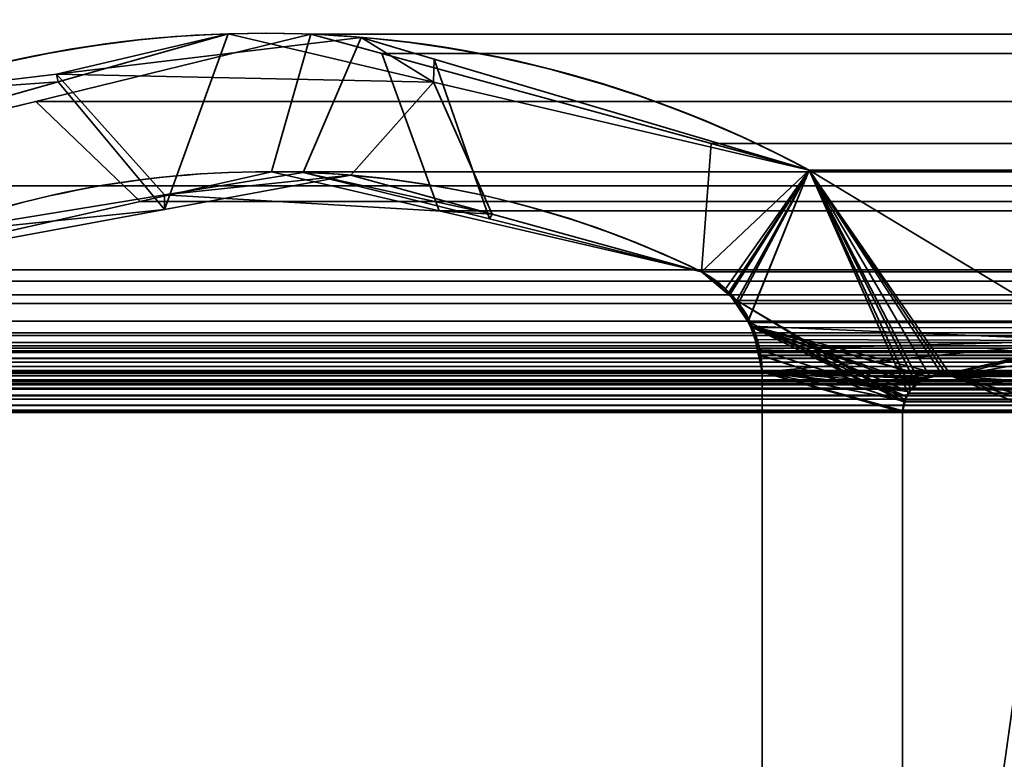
# Model space of a CAD drawing. Header units: millimetres. Extents: x -603 to 3703, y -121 to 193.
# Tile 777 of 1056: x 2490.7 to 2497.73, y 9.07 to 14.34. Entities that reach past the tile are written whole.
import ezdxf

# ---------------------------------------------------------------- set-up
doc = ezdxf.new("R2010")
doc.units = ezdxf.units.MM
doc.layers.add('151', color=7, linetype='Continuous', true_color=0xffffff)

# ---------------------------------------------------------------- blocks, each defined once
blk = doc.blocks.new('UG_SURFACE_127')
at = {"layer": '151', "color": 7, "linetype": 'Continuous', "lineweight": 35}
for points in [[(2490.967, 13.9521, -8.75), (2492.192, 14.2393, 2017.0579), (2493.6569, 13.8955, 2015.5931)], [(2490.967, 13.9521, -8.75), (2490.978, 13.897, 2018.2719), (2492.192, 14.2393, 2017.0579)], [(2493.6569, 13.8955, 2015.5931), (2493.1412, 14.2135, -8.75), (2490.967, 13.9521, -8.75)], [(2490.967, 13.9521, -8.75), (2493.1412, 14.2135, -8.75), (2492.7266, 13.2515, -8.75), (2491.7376, 13.0907, -8.75)], [(2491.7383, 12.9862, 2017.5116), (2492.192, 14.2393, 2017.0579), (2490.978, 13.897, 2018.2719)], [(2491.7383, 12.9862, 2017.5116), (2493.0675, 13.231, 2016.1824), (2493.6569, 13.8955, 2015.5931), (2492.192, 14.2393, 2017.0579)], [(2494.0546, 12.9202, -8.75), (2492.7266, 13.2515, -8.75), (2493.1412, 14.2135, -8.75), (2493.6602, 14.0597, -8.75)], [(2493.6569, 13.8955, 2015.5931), (2493.6602, 14.0597, -8.75), (2493.1412, 14.2135, -8.75)], [(2493.6602, 14.0597, -8.75), (2493.6569, 13.8955, 2015.5931), (2496.3369, 13.2666, 2012.913)], [(2496.3369, 13.2666, 2012.913), (2496.3369, 13.2666, -8.75), (2493.6602, 14.0597, -8.75)], [(2493.6602, 14.0597, -8.75), (2496.3369, 13.2666, -8.75), (2495.5678, 12.5427, -8.75), (2494.0546, 12.9202, -8.75)], [(2490.978, 13.897, 2018.2719), (2490.967, 13.9521, -8.75), (2489.8145, 13.8136, -8.75)], [(2491.7376, 13.0907, -8.75), (2489.9905, 12.8066, -8.75), (2489.8145, 13.8136, -8.75), (2490.967, 13.9521, -8.75)], [(2488.348, 13.1555, -8.75), (2488.348, 13.1555, 2020.9019), (2490.978, 13.897, 2018.2719)], [(2490.978, 13.897, 2018.2719), (2489.8145, 13.8136, -8.75), (2488.348, 13.1555, -8.75)], [(2490.978, 13.897, 2018.2719), (2488.348, 13.1555, 2020.9019), (2489.4049, 12.5565, 2019.845), (2491.7383, 12.9862, 2017.5116)], [(2493.6569, 13.8955, 2015.5931), (2493.0675, 13.231, 2016.1824), (2494.0758, 12.9535, 2015.1744)], [(2494.0758, 12.9535, 2015.1744), (2495.5678, 12.5427, 2013.6821), (2496.3369, 13.2666, 2012.913), (2493.6569, 13.8955, 2015.5931)], [(2491.7376, 13.0907, -8.75), (2492.7266, 13.2515, -8.75), (2494.0758, 12.9535, 2015.1744)], [(2494.0758, 12.9535, 2015.1744), (2493.0675, 13.231, 2016.1824), (2491.7376, 13.0907, -8.75)], [(2493.0675, 13.231, 2016.1824), (2491.7383, 12.9862, 2017.5116), (2491.7376, 13.0907, -8.75)], [(2492.7266, 13.2515, -8.75), (2494.0546, 12.9202, -8.75), (2494.0758, 12.9535, 2015.1744)], [(2495.7392, 12.4215, -8.75), (2495.5678, 12.5427, -8.75), (2496.3369, 13.2666, -8.75)], [(2496.3369, 13.2666, 2012.913), (2495.5678, 12.5427, 2013.6821), (2495.7597, 12.3814, 2013.4904)], [(2495.7604, 12.3921, -8.75), (2495.7392, 12.4215, -8.75), (2496.3369, 13.2666, -8.75)], [(2495.7597, 12.3814, 2013.4904), (2495.8308, 12.3216, 2013.4192), (2496.3369, 13.2666, 2012.913)], [(2496.3369, 13.2666, -8.75), (2495.9023, 12.1942, -8.75), (2495.7604, 12.3921, -8.75)], [(2496.3369, 13.2666, 2012.913), (2495.8308, 12.3216, 2013.4192), (2495.8992, 12.1889, 2013.3507)], [(2495.8992, 12.1889, 2013.3507), (2495.9652, 12.0607, 2013.2847), (2498.3501, 12.0514, 2010.9), (2496.3369, 13.2666, 2012.913)], [(2496.3369, 13.2666, -8.75), (2498.3501, 12.0514, -8.75), (2495.93, 12.1557, -8.75), (2495.9023, 12.1942, -8.75)], [(2496.3369, 13.2666, 2012.913), (2498.3501, 12.0514, 2010.9), (2498.3501, 12.0514, -8.75), (2496.3369, 13.2666, -8.75)], [(2489.9905, 12.8066, -8.75), (2491.7376, 13.0907, -8.75), (2491.7383, 12.9862, 2017.5116)], [(2491.7383, 12.9862, 2017.5116), (2489.4049, 12.5565, 2019.845), (2489.9905, 12.8066, -8.75)], [(2495.5678, 12.5427, 2013.6821), (2494.0758, 12.9535, 2015.1744), (2494.0546, 12.9202, -8.75)], [(2494.0546, 12.9202, -8.75), (2495.5678, 12.5427, -8.75), (2495.5678, 12.5427, 2013.6821)], [(2495.5678, 12.5427, -8.75), (2495.7392, 12.4215, -8.75), (2495.7597, 12.3814, 2013.4904)], [(2495.7597, 12.3814, 2013.4904), (2495.5678, 12.5427, 2013.6821), (2495.5678, 12.5427, -8.75)], [(2495.7392, 12.4215, -8.75), (2495.7604, 12.3921, -8.75), (2495.7597, 12.3814, 2013.4904)], [(2495.8308, 12.3216, 2013.4192), (2495.7597, 12.3814, 2013.4904), (2495.7604, 12.3921, -8.75)], [(2495.7604, 12.3921, -8.75), (2495.9023, 12.1942, -8.75), (2495.8992, 12.1889, 2013.3507)], [(2495.8992, 12.1889, 2013.3507), (2495.8308, 12.3216, 2013.4192), (2495.7604, 12.3921, -8.75)], [(2495.9652, 12.0607, 2013.2847), (2495.8992, 12.1889, 2013.3507), (2495.9023, 12.1942, -8.75)], [(2495.9023, 12.1942, -8.75), (2495.93, 12.1557, -8.75), (2495.9755, 11.9915, 2013.2744)], [(2495.9755, 11.9915, 2013.2744), (2495.9652, 12.0607, 2013.2847), (2495.9023, 12.1942, -8.75)], [(2495.9655, 11.9898, -8.75), (2495.93, 12.1557, -8.75), (2497.0284, 11.6524, -8.75)], [(2495.93, 12.1557, -8.75), (2497.088, 11.7338, -8.75), (2497.0527, 11.6857, -8.75)], [(2495.93, 12.1557, -8.75), (2497.1831, 11.7922, -8.75), (2497.1097, 11.7471, -8.75)], [(2495.93, 12.1557, -8.75), (2497.2839, 11.8082, -8.75), (2497.1879, 11.793, -8.75)], [(2497.1097, 11.7471, -8.75), (2497.088, 11.7338, -8.75), (2495.93, 12.1557, -8.75)], [(2497.318, 11.8051, -8.75), (2497.2839, 11.8082, -8.75), (2495.93, 12.1557, -8.75), (2498.3501, 12.0514, -8.75)], [(2497.1879, 11.793, -8.75), (2497.1831, 11.7922, -8.75), (2495.93, 12.1557, -8.75)], [(2497.0527, 11.6857, -8.75), (2497.0284, 11.6524, -8.75), (2495.93, 12.1557, -8.75)], [(2495.93, 12.1557, -8.75), (2495.9655, 11.9898, -8.75), (2495.9755, 11.9915, 2013.2744)], [(2498.3501, 12.0514, 2010.9), (2495.9652, 12.0607, 2013.2847), (2495.9755, 11.9915, 2013.2744)], [(2495.9755, 11.9915, 2013.2744), (2496.0001, 11.8277, 2013.2501), (2498.3501, 12.0514, 2010.9)], [(2497.1883, 11.7875, 2012.0616), (2497.2839, 11.8082, 2011.9662), (2498.3501, 12.0514, 2010.9), (2496.0001, 11.8277, 2013.2501)], [(2498.3501, 12.0514, 2010.9), (2497.2839, 11.8082, 2011.9662), (2497.318, 11.8051, 2011.9321)], [(2498.3501, 12.0514, -8.75), (2497.3514, 11.798, -8.75), (2497.318, 11.8051, -8.75)], [(2497.318, 11.8051, 2011.9321), (2497.3514, 11.798, 2011.8985), (2498.3501, 12.0514, 2010.9)], [(2497.3514, 11.798, -8.75), (2498.3501, 12.0514, -8.75), (2498.4059, 11.9797, -8.75)], [(2498.4076, 11.9798, 2010.8426), (2498.3501, 12.0514, 2010.9), (2497.3514, 11.798, 2011.8985)], [(2496.0001, 11.8277, 2013.2501), (2495.9755, 11.9915, 2013.2744), (2495.9655, 11.9898, -8.75)], [(2497.0284, 11.6524, -8.75), (2497.0207, 11.6205, -8.75), (2496.0001, 11.8277, -8.75), (2495.9655, 11.9898, -8.75)], [(2495.9655, 11.9898, -8.75), (2496.0001, 11.8277, -8.75), (2496.0001, 11.8277, 2013.2501)], [(2497.3514, 11.798, 2011.8985), (2498.4438, 11.8957, 2010.8061), (2498.4174, 11.9675, 2010.8325), (2498.4076, 11.9798, 2010.8426)], [(2498.4059, 11.9797, -8.75), (2498.4217, 11.9593, -8.75), (2498.4393, 11.8953, -8.75), (2497.3514, 11.798, -8.75)], [(2498.4541, 11.81, 2010.7961), (2498.4498, 11.8796, 2010.8001), (2498.4438, 11.8957, 2010.8061), (2497.3514, 11.798, 2011.8985)], [(2498.4393, 11.8953, -8.75), (2498.4558, 11.835, -8.75), (2498.4527, 11.8107, -8.75), (2497.3514, 11.798, -8.75)], [(2496.0001, 5.7035, -8.75), (2496.0001, 11.8277, -8.75), (2497.0021, 11.5427, -8.75), (2497.0021, 7.7467, -8.75)], [(2497.0207, 11.6205, -8.75), (2497.0021, 11.5427, -8.75), (2496.0001, 11.8277, -8.75)], [(2496.0001, 11.8277, 2013.2501), (2497.0021, 11.5427, 2012.2478), (2497.0162, 11.6216, 2012.234)], [(2497.0021, 7.7467, 2012.2478), (2497.0021, 11.5427, 2012.2478), (2496.0001, 11.8277, 2013.2501), (2496.0001, 5.7035, 2013.2501)], [(2497.0162, 11.6216, 2012.234), (2497.0162, 11.6222, 2012.2337), (2496.0001, 11.8277, 2013.2501)], [(2496.0001, 11.8277, 2013.2501), (2497.1547, 11.7801, 2012.0952), (2497.1883, 11.7875, 2012.0616)], [(2496.0001, 11.8277, 2013.2501), (2497.0615, 11.705, 2012.1887), (2497.1101, 11.7442, 2012.1398)], [(2497.1101, 11.7442, 2012.1398), (2497.1547, 11.7801, 2012.0952), (2496.0001, 11.8277, 2013.2501)], [(2496.0001, 11.8277, 2013.2501), (2497.0162, 11.6222, 2012.2337), (2497.0512, 11.6862, 2012.1989)], [(2497.0512, 11.6862, 2012.1989), (2497.0615, 11.705, 2012.1887), (2496.0001, 11.8277, 2013.2501)], [(2496.0001, 11.8277, -8.75), (2496.0001, 5.7035, -8.75), (2496.0001, 5.7035, 2013.2501), (2496.0001, 11.8277, 2013.2501)], [(2497.1879, 11.793, -8.75), (2497.2839, 11.8082, -8.75), (2497.2839, 11.8082, 2011.9662)], [(2497.2839, 11.8082, 2011.9662), (2497.1883, 11.7875, 2012.0616), (2497.1879, 11.793, -8.75)], [(2497.2839, 11.8082, -8.75), (2497.318, 11.8051, -8.75), (2497.3514, 11.798, 2011.8985)], [(2497.3514, 11.798, 2011.8985), (2497.318, 11.8051, 2011.9321), (2497.2839, 11.8082, -8.75)], [(2497.318, 11.8051, 2011.9321), (2497.2839, 11.8082, 2011.9662), (2497.2839, 11.8082, -8.75)], [(2497.318, 11.8051, -8.75), (2497.3514, 11.798, -8.75), (2497.3514, 11.798, 2011.8985)], [(2497.3514, 11.798, -8.75), (2498.4527, 11.8107, -8.75), (2498.4419, 11.723, -8.75)], [(2497.3514, 11.798, 2011.8985), (2498.44, 11.724, 2010.8101), (2498.4553, 11.7899, 2010.7949), (2498.4541, 11.81, 2010.7961)], [(2497.0527, 11.6857, -8.75), (2497.088, 11.7338, -8.75), (2497.1101, 11.7442, 2012.1398)], [(2497.1101, 11.7442, 2012.1398), (2497.0615, 11.705, 2012.1887), (2497.0527, 11.6857, -8.75)], [(2497.088, 11.7338, -8.75), (2497.1097, 11.7471, -8.75), (2497.1101, 11.7442, 2012.1398)], [(2497.1097, 11.7471, -8.75), (2497.1831, 11.7922, -8.75), (2497.1883, 11.7875, 2012.0616)], [(2497.1883, 11.7875, 2012.0616), (2497.1547, 11.7801, 2012.0952), (2497.1097, 11.7471, -8.75)], [(2497.1547, 11.7801, 2012.0952), (2497.1101, 11.7442, 2012.1398), (2497.1097, 11.7471, -8.75)], [(2497.1831, 11.7922, -8.75), (2497.1879, 11.793, -8.75), (2497.1883, 11.7875, 2012.0616)], [(2498.04, 11.5173, 2011.21), (2497.3514, 11.798, 2011.8985), (2497.3514, 11.798, -8.75), (2498.04, 11.5173, -8.75)], [(2498.4419, 11.723, -8.75), (2498.4417, 11.7207, -8.75), (2498.3985, 11.6444, -8.75), (2497.3514, 11.798, -8.75)], [(2498.3985, 11.6444, -8.75), (2498.3773, 11.6068, -8.75), (2498.2996, 11.5449, -8.75), (2497.3514, 11.798, -8.75)], [(2498.0974, 11.5103, -8.75), (2498.04, 11.5173, -8.75), (2497.3514, 11.798, -8.75), (2498.2996, 11.5449, -8.75)], [(2497.3514, 11.798, 2011.8985), (2498.2018, 11.5184, 2011.0481), (2498.2703, 11.528, 2010.9797), (2498.2986, 11.5489, 2010.9513)], [(2498.2018, 11.5184, 2011.0481), (2497.3514, 11.798, 2011.8985), (2498.04, 11.5173, 2011.21), (2498.0965, 11.5037, 2011.1535)], [(2498.2986, 11.5489, 2010.9513), (2498.3773, 11.6068, 2010.8726), (2498.4007, 11.6452, 2010.8492), (2497.3514, 11.798, 2011.8985)], [(2498.4007, 11.6452, 2010.8492), (2498.4345, 11.7002, 2010.8156), (2498.44, 11.724, 2010.8101), (2497.3514, 11.798, 2011.8985)], [(2497.0512, 11.6862, 2012.1989), (2497.0162, 11.6222, 2012.2337), (2497.0284, 11.6524, -8.75)], [(2497.0284, 11.6524, -8.75), (2497.0527, 11.6857, -8.75), (2497.0512, 11.6862, 2012.1989)], [(2497.0615, 11.705, 2012.1887), (2497.0512, 11.6862, 2012.1989), (2497.0527, 11.6857, -8.75)], [(2497.0021, 11.5427, -8.75), (2497.0207, 11.6205, -8.75), (2497.0162, 11.6216, 2012.234)], [(2497.0162, 11.6216, 2012.234), (2497.0021, 11.5427, 2012.2478), (2497.0021, 11.5427, -8.75)], [(2497.0207, 11.6205, -8.75), (2497.0284, 11.6524, -8.75), (2497.0162, 11.6222, 2012.2337)], [(2497.0162, 11.6222, 2012.2337), (2497.0162, 11.6216, 2012.234), (2497.0207, 11.6205, -8.75)], [(2497.0021, 11.5427, 2012.2478), (2497.0021, 7.7467, 2012.2478), (2497.0021, 7.7467, -8.75), (2497.0021, 11.5427, -8.75)]]:
    blk.add_3dface(points, dxfattribs=at)
blk = doc.blocks.new('UG_SURFACE_128')
at = {"layer": '151', "color": 7, "linetype": 'Continuous', "lineweight": 35}
for points in [[(2490.819, 13.7578, 2018.4309), (2492.7814, 14.2362, 2016.4688), (2492.4994, 13.2561, 2016.7506), (2491.5631, 13.0444, 2017.6868)], [(2492.7814, 14.2362, 2016.4688), (2490.819, 13.7578, 2018.4309), (3509.181, 13.7578, 2018.4309)], [(2493.6965, 12.9778, 2015.5535), (2492.4994, 13.2561, 2016.7506), (2492.7814, 14.2362, 2016.4688), (2493.2883, 14.0979, 2015.9616)], [(2492.7814, 14.2362, 2016.4688), (3509.181, 13.7578, 2018.4309), (3507.2186, 14.2362, 2016.4688)], [(3507.2186, 14.2362, 2016.4688), (3506.7117, 14.0979, 2015.9616), (2493.2883, 14.0979, 2015.9616), (2492.7814, 14.2362, 2016.4688)], [(2493.2883, 14.0979, 2015.9616), (2495.6381, 13.4572, 2013.6118), (2495.5678, 12.5427, 2013.6821), (2493.6965, 12.9778, 2015.5535)], [(2493.2883, 14.0979, 2015.9616), (3506.7117, 14.0979, 2015.9616), (3504.3619, 13.4572, 2013.6118), (2495.6381, 13.4572, 2013.6118)], [(2491.5631, 13.0444, 2017.6868), (2489.4049, 12.5565, 2019.845), (2488.348, 13.1555, 2020.9019), (2490.819, 13.7578, 2018.4309)], [(2488.348, 13.1555, 2020.9019), (3511.652, 13.1555, 2020.9019), (3509.181, 13.7578, 2018.4309), (2490.819, 13.7578, 2018.4309)], [(2495.7695, 12.3772, 2013.4804), (2495.5678, 12.5427, 2013.6821), (2495.6381, 13.4572, 2013.6118), (2496.3369, 13.2666, 2012.913)], [(2495.6381, 13.4572, 2013.6118), (3504.3619, 13.4572, 2013.6118), (3503.6631, 13.2666, 2012.913), (2496.3369, 13.2666, 2012.913)], [(3508.4372, 13.0477, 2017.6871), (2491.5631, 13.0444, 2017.6868), (2492.4994, 13.2561, 2016.7506)], [(2492.4994, 13.2561, 2016.7506), (2493.6965, 12.9778, 2015.5535), (3506.2878, 13.1186, 2015.5377)], [(3506.2878, 13.1186, 2015.5377), (3507.5216, 13.2561, 2016.7716), (2492.4994, 13.2561, 2016.7506)], [(3507.5216, 13.2561, 2016.7716), (3508.4372, 13.0477, 2017.6871), (2492.4994, 13.2561, 2016.7506)], [(2496.3369, 13.2666, 2012.913), (2495.8189, 12.3367, 2013.4311), (2495.7695, 12.3772, 2013.4804)], [(2495.8189, 12.3367, 2013.4311), (2496.3369, 13.2666, 2012.913), (2497.0415, 11.6764, 2012.2087), (2497.0202, 11.6289, 2012.2299)], [(2498.04, 11.5173, 2011.21), (2497.3514, 11.798, 2011.8985), (2496.3369, 13.2666, 2012.913), (2498.3501, 12.0514, 2010.9)], [(2496.3369, 13.2666, 2012.913), (2497.3514, 11.798, 2011.8985), (2497.3183, 11.805, 2011.9317)], [(2496.3369, 13.2666, 2012.913), (2497.0992, 11.7439, 2012.1508), (2497.0629, 11.7014, 2012.1872)], [(2496.3369, 13.2666, 2012.913), (2497.1967, 11.7966, 2012.0535), (2497.124, 11.7572, 2012.126)], [(2497.3183, 11.805, 2011.9317), (2497.2839, 11.8082, 2011.9662), (2496.3369, 13.2666, 2012.913)], [(2497.0629, 11.7014, 2012.1872), (2497.0415, 11.6764, 2012.2087), (2496.3369, 13.2666, 2012.913)], [(2497.2839, 11.8082, 2011.9662), (2497.1974, 11.7967, 2012.0528), (2497.1967, 11.7966, 2012.0535), (2496.3369, 13.2666, 2012.913)], [(2497.124, 11.7572, 2012.126), (2497.0992, 11.7439, 2012.1508), (2496.3369, 13.2666, 2012.913)], [(3503.6631, 13.2666, 2012.913), (3501.6499, 12.0514, 2010.9), (2498.3501, 12.0514, 2010.9), (2496.3369, 13.2666, 2012.913)], [(3513.4444, 12.0875, 2022.6946), (3511.652, 13.1555, 2020.9019), (2488.348, 13.1555, 2020.9019), (2486.5556, 12.0875, 2022.6946)], [(3505.9769, 13.084, 2015.2268), (3506.2878, 13.1186, 2015.5377), (2493.6965, 12.9778, 2015.5535)], [(3505.9769, 13.084, 2015.2268), (2493.6965, 12.9778, 2015.5535), (2495.5678, 12.5427, 2013.6821)], [(2495.5678, 12.5427, 2013.6821), (3504.4322, 12.5427, 2013.6821), (3505.9769, 13.084, 2015.2268)], [(3510.5951, 12.5565, 2019.845), (2489.4049, 12.5565, 2019.845), (2491.5631, 13.0444, 2017.6868)], [(2491.5631, 13.0444, 2017.6868), (3508.4372, 13.0477, 2017.6871), (3510.5951, 12.5565, 2019.845)], [(2489.29, 12.4747, 2019.9602), (2489.4049, 12.5565, 2019.845), (3510.5951, 12.5565, 2019.845)], [(3510.5951, 12.5565, 2019.845), (3510.7129, 12.4839, 2019.963), (2489.29, 12.4747, 2019.9602)], [(2495.7695, 12.3772, 2013.4804), (3504.2305, 12.3772, 2013.4804), (3504.4322, 12.5427, 2013.6821), (2495.5678, 12.5427, 2013.6821)], [(3510.7703, 12.4486, 2020.0202), (2489.11, 12.3158, 2020.1399), (2489.1529, 12.3772, 2020.097)], [(3510.7703, 12.4486, 2020.0202), (3510.8898, 12.3133, 2020.1397), (2489.11, 12.3158, 2020.1399)], [(2489.1529, 12.3772, 2020.097), (2489.29, 12.4747, 2019.9602), (3510.7129, 12.4839, 2019.963)], [(3510.7129, 12.4839, 2019.963), (3510.7703, 12.4486, 2020.0202), (2489.1529, 12.3772, 2020.097)], [(3504.1811, 12.3367, 2013.4311), (2495.7695, 12.3772, 2013.4804), (2495.8189, 12.3367, 2013.4311)], [(3504.1811, 12.3367, 2013.4311), (3504.2305, 12.3772, 2013.4804), (2495.7695, 12.3772, 2013.4804)], [(2489.022, 12.19, 2020.2281), (2489.11, 12.3158, 2020.1399), (3510.8898, 12.3133, 2020.1397)], [(3510.8898, 12.3133, 2020.1397), (3510.942, 12.2541, 2020.1919), (2489.022, 12.19, 2020.2281)], [(2495.8189, 12.3367, 2013.4311), (3504.0872, 12.1808, 2013.3371), (3504.1811, 12.3367, 2013.4311)], [(2495.8189, 12.3367, 2013.4311), (2495.9128, 12.1808, 2013.3371), (3504.0872, 12.1808, 2013.3371)], [(2497.0202, 11.6289, 2012.2299), (2497.0138, 11.6145, 2012.2364), (2495.8189, 12.3367, 2013.4311)], [(2495.9128, 12.1808, 2013.3371), (2495.8189, 12.3367, 2013.4311), (2497.0138, 11.6145, 2012.2364)], [(3510.942, 12.2541, 2020.1919), (2488.9927, 12.1064, 2020.2572), (2489.022, 12.19, 2020.2281)], [(3510.942, 12.2541, 2020.1919), (3511.0099, 12.1076, 2020.2599), (2488.9927, 12.1064, 2020.2572)], [(3504.0092, 11.9475, 2013.2592), (2495.9128, 12.1808, 2013.3371), (2495.935, 12.1441, 2013.315)], [(3504.0092, 11.9475, 2013.2592), (3504.065, 12.1441, 2013.315), (2495.9128, 12.1808, 2013.3371)], [(3504.065, 12.1441, 2013.315), (3504.0872, 12.1808, 2013.3371), (2495.9128, 12.1808, 2013.3371)], [(2497.0138, 11.6145, 2012.2364), (2495.935, 12.1441, 2013.315), (2495.9128, 12.1808, 2013.3371)], [(2486.5556, 12.0875, 2022.6946), (2486.501, 12.0382, 2022.7489), (3513.4981, 12.0363, 2022.7482)], [(3513.4981, 12.0363, 2022.7482), (3513.4444, 12.0875, 2022.6946), (2486.5556, 12.0875, 2022.6946)], [(2488.9548, 11.9977, 2020.2954), (2488.9927, 12.1064, 2020.2572), (3511.0099, 12.1076, 2020.2599)], [(3511.0099, 12.1076, 2020.2599), (3511.025, 12.0751, 2020.2749), (2488.9548, 11.9977, 2020.2954)], [(3504.009, 11.9448, 2013.2589), (2495.935, 12.1441, 2013.315), (2495.9908, 11.9475, 2013.2592)], [(2495.935, 12.1441, 2013.315), (3504.009, 11.9448, 2013.2589), (3504.0092, 11.9475, 2013.2592)], [(2495.9908, 11.9475, 2013.2592), (2495.935, 12.1441, 2013.315), (2497.0138, 11.6145, 2012.2364)], [(3513.552, 11.9651, 2022.8021), (2486.4759, 12.0155, 2022.774), (2486.4516, 11.9779, 2022.7985)], [(2486.501, 12.0382, 2022.7489), (2486.4759, 12.0155, 2022.774), (3513.5329, 12.0032, 2022.7828)], [(2486.4759, 12.0155, 2022.774), (3513.552, 11.9651, 2022.8021), (3513.5329, 12.0032, 2022.7828)], [(3513.5329, 12.0032, 2022.7828), (3513.4981, 12.0363, 2022.7482), (2486.501, 12.0382, 2022.7489)], [(3511.025, 12.0751, 2020.2749), (3511.0614, 11.8663, 2020.3116), (2488.9548, 11.9977, 2020.2954)], [(3513.552, 11.9651, 2022.8021), (2486.4471, 11.9664, 2022.8028), (2486.4318, 11.9257, 2022.8181)], [(2486.4318, 11.9257, 2022.8181), (3513.5691, 11.9316, 2022.819), (3513.552, 11.9651, 2022.8021)], [(2486.4516, 11.9779, 2022.7985), (2486.4471, 11.9664, 2022.8028), (3513.552, 11.9651, 2022.8021)], [(3511.0614, 11.8663, 2020.3116), (2488.9386, 11.8663, 2020.3116), (2488.9548, 11.9977, 2020.2954)], [(2495.9908, 11.9475, 2013.2592), (2495.991, 11.9448, 2013.2589), (3504.009, 11.9448, 2013.2589)], [(2495.991, 11.9448, 2013.2589), (2495.9908, 11.9475, 2013.2592), (2497.0138, 11.6145, 2012.2364)], [(2496.0001, 11.8277, 2013.2501), (3503.9999, 11.8277, 2013.2501), (3504.009, 11.9448, 2013.2589), (2495.991, 11.9448, 2013.2589)], [(2497.0138, 11.6145, 2012.2364), (2497.0036, 11.5516, 2012.2464), (2496.0001, 11.8277, 2013.2501), (2495.991, 11.9448, 2013.2589)], [(2486.4216, 11.8984, 2022.8283), (2486.4156, 11.8382, 2022.8345), (3513.5853, 11.846, 2022.8353)], [(2486.4318, 11.9257, 2022.8181), (2486.4216, 11.8984, 2022.8283), (3513.5853, 11.846, 2022.8353)], [(2486.4318, 11.9257, 2022.8181), (3513.5698, 11.9274, 2022.8198), (3513.5691, 11.9316, 2022.819)], [(3513.5853, 11.846, 2022.8353), (3513.5698, 11.9274, 2022.8198), (2486.4318, 11.9257, 2022.8181)], [(3513.5851, 11.8384, 2022.835), (2486.4156, 11.8382, 2022.8345), (2486.4147, 11.8282, 2022.8355)], [(2486.4147, 11.8282, 2022.8355), (2486.4242, 11.7582, 2022.826), (3513.5851, 11.8384, 2022.835)], [(2486.4156, 11.8382, 2022.8345), (3513.5851, 11.8384, 2022.835), (3513.5853, 11.846, 2022.8353)], [(3513.5844, 11.8085, 2022.8345), (3513.5851, 11.8384, 2022.835), (2486.4242, 11.7582, 2022.826)], [(3513.5844, 11.8085, 2022.8345), (2486.4242, 11.7582, 2022.826), (2486.428, 11.7445, 2022.8219)], [(2486.428, 11.7445, 2022.8219), (3513.572, 11.7445, 2022.8219), (3513.5844, 11.8085, 2022.8345)], [(3512.3997, 11.8171, 2021.6496), (3513.1972, 11.5484, 2022.4471), (2486.8028, 11.5484, 2022.4471), (2487.6003, 11.8171, 2021.6496)], [(3512.3997, 11.8171, 2021.6496), (2487.6003, 11.8171, 2021.6496), (2487.6144, 11.8176, 2021.6355)], [(3512.3248, 11.8261, 2021.575), (2487.6144, 11.8176, 2021.6355), (2487.6871, 11.8202, 2021.5628)], [(3512.3248, 11.8261, 2021.575), (3512.3856, 11.8188, 2021.6355), (2487.6144, 11.8176, 2021.6355)], [(2487.6144, 11.8176, 2021.6355), (3512.3856, 11.8188, 2021.6355), (3512.3997, 11.8171, 2021.6496)], [(2487.6871, 11.8202, 2021.5628), (3512.3134, 11.8226, 2021.5635), (3512.3248, 11.8261, 2021.575)], [(3512.3134, 11.8226, 2021.5635), (2487.6871, 11.8202, 2021.5628), (2487.7167, 11.8212, 2021.5333)], [(2487.7167, 11.8212, 2021.5333), (3512.2392, 11.7994, 2021.4894), (3512.3134, 11.8226, 2021.5635)], [(2487.7167, 11.8212, 2021.5333), (2487.7601, 11.8, 2021.4899), (3512.2392, 11.7994, 2021.4894)], [(2488.9386, 6.7187, 2020.3116), (2488.9386, 11.8663, 2020.3116), (3511.0614, 11.8663, 2020.3116), (3511.0614, 6.7187, 2020.3116)], [(2496.0001, 11.8277, 2013.2501), (2496.0001, 5.7035, 2013.2501), (3503.9999, 5.7035, 2013.2501), (3503.9999, 11.8277, 2013.2501)], [(2497.0036, 11.5516, 2012.2464), (2497.0021, 11.5427, 2012.2478), (2496.0001, 11.8277, 2013.2501)], [(2497.0021, 11.5427, 2012.2478), (2497.0021, 7.7467, 2012.2478), (2496.0001, 5.7035, 2013.2501), (2496.0001, 11.8277, 2013.2501)], [(3502.8026, 11.7962, 2012.0525), (2497.1974, 11.7967, 2012.0528), (2497.2839, 11.8082, 2011.9662)], [(2497.2839, 11.8082, 2011.9662), (3502.7161, 11.8082, 2011.9662), (3502.8026, 11.7962, 2012.0525)], [(3502.6646, 11.8019, 2011.9145), (2497.2839, 11.8082, 2011.9662), (2497.3183, 11.805, 2011.9317)], [(3502.6646, 11.8019, 2011.9145), (3502.7161, 11.8082, 2011.9662), (2497.2839, 11.8082, 2011.9662)], [(2497.3183, 11.805, 2011.9317), (3502.6486, 11.798, 2011.8985), (3502.6646, 11.8019, 2011.9145)], [(2497.3183, 11.805, 2011.9317), (2497.3514, 11.798, 2011.8985), (3502.6486, 11.798, 2011.8985)], [(2486.4323, 11.736, 2022.8179), (3513.5677, 11.736, 2022.8179), (3513.572, 11.7445, 2022.8219), (2486.428, 11.7445, 2022.8219)], [(3513.5312, 11.662, 2022.7814), (2486.4323, 11.736, 2022.8179), (2486.4688, 11.662, 2022.7814)], [(3513.5312, 11.662, 2022.7814), (3513.5677, 11.736, 2022.8179), (2486.4323, 11.736, 2022.8179)], [(3512.1996, 11.787, 2021.4498), (2487.7601, 11.8, 2021.4899), (2487.8185, 11.7716, 2021.4314)], [(3512.1996, 11.787, 2021.4498), (3512.2392, 11.7994, 2021.4894), (2487.7601, 11.8, 2021.4899)], [(2487.8185, 11.7716, 2021.4314), (3512.183, 11.7698, 2021.4329), (3512.1996, 11.787, 2021.4498)], [(3512.183, 11.7698, 2021.4329), (2487.8185, 11.7716, 2021.4314), (2487.8263, 11.7677, 2021.4236)], [(2487.8263, 11.7677, 2021.4236), (3512.1269, 11.713, 2021.3768), (3512.183, 11.7698, 2021.4329)], [(2487.8263, 11.7677, 2021.4236), (2487.8731, 11.7134, 2021.3768), (3512.1269, 11.713, 2021.3768)], [(3502.9016, 11.7431, 2012.1517), (2497.0629, 11.7014, 2012.1872), (2497.0992, 11.7439, 2012.1508)], [(3502.9016, 11.7431, 2012.1517), (3502.9373, 11.7014, 2012.1872), (2497.0629, 11.7014, 2012.1872)], [(3502.9016, 11.7431, 2012.1517), (2497.0992, 11.7439, 2012.1508), (2497.124, 11.7572, 2012.126)], [(3502.876, 11.7573, 2012.126), (2497.124, 11.7572, 2012.126), (2497.1967, 11.7966, 2012.0535)], [(2497.124, 11.7572, 2012.126), (3502.876, 11.7573, 2012.126), (3502.9016, 11.7431, 2012.1517)], [(2497.1967, 11.7966, 2012.0535), (2497.1974, 11.7967, 2012.0528), (3502.8026, 11.7962, 2012.0525), (3502.8067, 11.7956, 2012.0566)], [(3502.8067, 11.7956, 2012.0566), (3502.876, 11.7573, 2012.126), (2497.1967, 11.7966, 2012.0535)], [(3501.96, 11.5173, 2011.21), (3502.6486, 11.798, 2011.8985), (2497.3514, 11.798, 2011.8985), (2498.04, 11.5173, 2011.21)], [(2486.4688, 11.662, 2022.7814), (2486.4726, 11.6582, 2022.7776), (3513.5274, 11.6582, 2022.7776), (3513.5312, 11.662, 2022.7814)], [(3512.1212, 11.7072, 2021.3711), (2487.8731, 11.7134, 2021.3768), (2487.88, 11.7055, 2021.3699)], [(3512.1212, 11.7072, 2021.3711), (3512.1269, 11.713, 2021.3768), (2487.8731, 11.7134, 2021.3768)], [(2487.88, 11.7055, 2021.3699), (3512.0888, 11.6334, 2021.3387), (3512.1212, 11.7072, 2021.3711)], [(2487.88, 11.7055, 2021.3699), (2487.9112, 11.6334, 2021.3387), (3512.0888, 11.6334, 2021.3387)], [(3502.9585, 11.6764, 2012.2087), (2497.0202, 11.6289, 2012.2299), (2497.0415, 11.6764, 2012.2087)], [(3502.9585, 11.6764, 2012.2087), (3502.9798, 11.6289, 2012.2299), (2497.0202, 11.6289, 2012.2299)], [(3502.9585, 11.6764, 2012.2087), (2497.0415, 11.6764, 2012.2087), (2497.0629, 11.7014, 2012.1872)], [(2497.0629, 11.7014, 2012.1872), (3502.9373, 11.7014, 2012.1872), (3502.9585, 11.6764, 2012.2087)], [(3513.5274, 11.6582, 2022.7776), (2486.4726, 11.6582, 2022.7776), (2486.5391, 11.5917, 2022.711)], [(2486.5391, 11.5917, 2022.711), (3513.4611, 11.5914, 2022.711), (3513.5274, 11.6582, 2022.7776)], [(3513.4602, 11.5905, 2022.7101), (2486.5391, 11.5917, 2022.711), (2486.541, 11.5896, 2022.7089)], [(3513.4602, 11.5905, 2022.7101), (3513.4611, 11.5914, 2022.711), (2486.5391, 11.5917, 2022.711)], [(3513.4602, 11.5905, 2022.7101), (2486.541, 11.5896, 2022.7089), (2486.6219, 11.5553, 2022.6281)], [(2486.6219, 11.5553, 2022.6281), (3513.3781, 11.5549, 2022.6283), (3513.4602, 11.5905, 2022.7101)], [(3512.0888, 7.3541, 2021.3387), (3512.0888, 11.6334, 2021.3387), (2487.9112, 11.6334, 2021.3387), (2487.9112, 7.3541, 2021.3387)], [(3502.9964, 11.5516, 2012.2464), (2497.0036, 11.5516, 2012.2464), (2497.0138, 11.6145, 2012.2364)], [(2497.0138, 11.6145, 2012.2364), (2497.0202, 11.6289, 2012.2299), (3502.9798, 11.6289, 2012.2299), (3502.9862, 11.6145, 2012.2364)], [(3502.9862, 11.6145, 2012.2364), (3502.9964, 11.5516, 2012.2464), (2497.0138, 11.6145, 2012.2364)], [(3513.3781, 11.5549, 2022.6283), (2486.6219, 11.5553, 2022.6281), (2486.6581, 11.54, 2022.5921)], [(3513.3457, 11.5407, 2022.5956), (3513.3781, 11.5549, 2022.6283), (2486.6581, 11.54, 2022.5921)], [(3513.3457, 11.5407, 2022.5956), (2486.6581, 11.54, 2022.5921), (2486.7089, 11.5412, 2022.541)], [(2486.7089, 11.5412, 2022.541), (3513.2914, 11.5435, 2022.5413), (3513.3457, 11.5407, 2022.5956)], [(3513.2914, 11.5435, 2022.5413), (2486.7089, 11.5412, 2022.541), (2486.7828, 11.5429, 2022.4671)], [(2486.7828, 11.5429, 2022.4671), (3513.1972, 11.5484, 2022.4471), (3513.2914, 11.5435, 2022.5413)], [(2486.7828, 11.5429, 2022.4671), (2486.8028, 11.5484, 2022.4471), (3513.1972, 11.5484, 2022.4471)], [(2497.0036, 11.5516, 2012.2464), (3502.9964, 11.5516, 2012.2464), (3502.9979, 11.5427, 2012.2478), (2497.0021, 11.5427, 2012.2478)], [(3502.9979, 11.5427, 2012.2478), (3502.9979, 7.7467, 2012.2478), (2497.0021, 7.7467, 2012.2478), (2497.0021, 11.5427, 2012.2478)]]:
    blk.add_3dface(points, dxfattribs=at)
blk = doc.blocks.new('UG_SURFACE_151')
at = {"layer": '151', "color": 252, "linetype": 'Continuous', "lineweight": 35}
for points in [[(2498.4546, 14.2001, 2010.7954), (2498.4546, 14.2001, -8.75), (2497.5219, 7.5631, -8.75), (2497.5219, 7.5631, 2011.728)], [(2499.0072, 7.3544, 2010.2427), (2499.9402, 13.9913, 2009.31), (2498.4546, 14.2001, 2010.7954), (2497.5219, 7.5631, 2011.728)], [(2497.5219, 7.5631, -8.75), (2498.4546, 14.2001, -8.75), (2499.9402, 13.9913, -8.75), (2499.0072, 7.3544, -8.75)]]:
    blk.add_3dface(points, dxfattribs=at)
blk = doc.blocks.new('UG_SURFACE_152')
at = {"layer": '151', "color": 252, "linetype": 'Continuous', "lineweight": 35}
for points in [[(2498.4546, 14.2001, 2010.7954), (2498.4546, 14.2001, -8.75), (2497.5219, 7.5631, -8.75), (2497.5219, 7.5631, 2011.728)], [(2499.0072, 7.3544, 2010.2427), (2499.9402, 13.9913, 2009.31), (2498.4546, 14.2001, 2010.7954), (2497.5219, 7.5631, 2011.728)], [(2497.5219, 7.5631, -8.75), (2498.4546, 14.2001, -8.75), (2499.9402, 13.9913, -8.75), (2499.0072, 7.3544, -8.75)]]:
    blk.add_3dface(points, dxfattribs=at)
blk = doc.blocks.new('UG_SURFACE_153')
at = {"layer": '151', "color": 252, "linetype": 'Continuous', "lineweight": 35}
for points in [[(2485.5001, -29.92, 2023.7501), (3514.4999, -29.92, 2023.7501), (3514.4999, 14.42, 2023.7501), (2485.5001, 14.42, 2023.7501)], [(2487, -29.92, 2022.2499), (2487, 14.42, 2022.2499), (3513, 14.42, 2022.2499), (3513, -29.92, 2022.2499)], [(2498.4546, 14.2001, 2010.7954), (2497.5219, 7.5631, 2011.728), (3502.4781, 7.5631, 2011.728), (3501.5454, 14.2001, 2010.7954)], [(2497.5219, 7.5631, 2011.728), (2498.4546, 14.2001, 2010.7954), (2499.9402, 13.9913, 2009.31), (2499.0072, 7.3544, 2010.2427)]]:
    blk.add_3dface(points, dxfattribs=at)
blk = doc.blocks.new('UG_SURFACE_180')
at = {"layer": '151', "color": 252, "linetype": 'Continuous', "lineweight": 35}
for points in [[(3703.0001, -18, 2212.25), (3703.0001, 174.4, 2212.25), (2296.9999, 174.4, 2212.25), (2296.9999, -18, 2212.25)], [(2447, -18, 2062.2499), (2447, 174.4, 2062.2499), (3553, 174.4, 2062.2499), (3553, -18, 2062.2499)]]:
    blk.add_3dface(points, dxfattribs=at)

msp = doc.modelspace()

# ---------------------------------------------------------------- linework, layer by layer
at = {"layer": '151', "color": 7, "linetype": 'Continuous', "lineweight": 35}
for p, q in [((2498.3501, 12.0514, 2010.8999), (2496.337, 13.2666, 2012.913)), ((3503.663, 13.2666, 2012.913), (2496.337, 13.2666, 2012.913)), ((2496.337, 13.2666, 2012.913), (2496.337, 13.2666, -8.75)), ((2496.337, 13.2666, 2012.913), (2498.3501, 12.0514, 2010.8999)), ((2496.337, 13.2666, -8.75), (2498.3501, 12.0514, -8.75)), ((3511.652, 13.1555, 2020.902), (2488.348, 13.1555, 2020.902)), ((2489.405, 12.5565, 2019.845), (3510.595, 12.5565, 2019.845)), ((2495.5678, 12.5427, -8.75), (2495.5678, 12.5427, 2013.6822)), ((2495.5678, 12.5427, 2013.6822), (3504.4322, 12.5427, 2013.6822)), ((3513.4445, 12.0875, 2022.6945), (2486.5555, 12.0875, 2022.6945)), ((3512.3996, 11.8171, 2021.6496), (2487.6004, 11.8171, 2021.6496)), ((2488.9385, 11.8663, 2020.3115), (3511.0615, 11.8663, 2020.3115)), ((2496, 11.8277, 2013.25), (3504, 11.8277, 2013.25)), ((2496, 5.7035, 2013.25), (2496, 11.8277, 2013.25)), ((2496, 11.8277, -8.75), (2496, 11.8277, 2013.25)), ((2496, 11.8277, -8.75), (2496, 5.7035, -8.75)), ((2496, 5.7035, 2013.25), (2496, 11.8277, 2013.25)), ((2497.2839, 11.8082, 2011.9661), (2497.2839, 11.8082, -8.75)), ((3502.7161, 11.8082, 2011.9661), (2497.2839, 11.8082, 2011.9661)), ((3513.572, 11.7445, 2022.822), (2486.428, 11.7445, 2022.822)), ((2498.04, 11.5173, 2011.21), (2497.3515, 11.798, 2011.8985)), ((3502.6485, 11.798, 2011.8985), (2497.3515, 11.798, 2011.8985)), ((2497.3515, 11.798, 2011.8985), (2497.3515, 11.798, -8.75)), ((2498.04, 11.5173, -8.75), (2497.3515, 11.798, -8.75)), ((2498.04, 11.5173, 2011.21), (2497.3515, 11.798, 2011.8985)), ((3512.0888, 11.6334, 2021.3388), (2487.9112, 11.6334, 2021.3388)), ((3513.1971, 11.5484, 2022.4471), (2486.8029, 11.5484, 2022.4471)), ((3502.9979, 11.5427, 2012.2479), (2497.0021, 11.5427, 2012.2479)), ((2497.0021, 11.5427, -8.75), (2497.0021, 7.7467, -8.75)), ((2497.0021, 11.5427, 2012.2479), (2497.0021, 7.7467, 2012.2479)), ((2497.0021, 11.5427, 2012.2479), (2497.0021, 7.7467, 2012.2479)), ((2497.0021, 11.5427, 2012.2479), (2497.0021, 11.5427, -8.75))]:
    msp.add_line(p, q, dxfattribs=at)
at = {"layer": '151', "color": 252, "linetype": 'Continuous', "lineweight": 35}
for radius in [3.08, 3.08, 1.58, 1.58]:
    msp.add_arc((2496.89, 14.42, -8.75), radius, 352, 90, dxfattribs=at)
at = {"layer": '151', "color": 252, "linetype": 'Continuous', "lineweight": 35, "extrusion": (-0.707107, -6.12323e-17, -0.707107)}
for major_axis in [(-3.08, 0, 3.08), (-3.08, 0, 3.08), (-3.08, 0, 3.08), (-1.58, 0, 1.58), (-1.58, 0, 1.58), (-1.58, 0, 1.58)]:
    msp.add_ellipse((2496.89, 14.42, 2012.36), major_axis=major_axis, ratio=0.707107, start_param=1.570796, end_param=3.281219, dxfattribs=at)
at = {"layer": '151', "color": 7, "linetype": 'Continuous', "lineweight": 35}
for points in [[(2496.337, 13.2666, -8.75), (2493.8326, 14.6068, -8.75), (2490.8146, 14.5654, -8.75), (2488.348, 13.1555, -8.75)], [(2496.337, 13.2666, 2012.913), (2493.8326, 14.6068, 2015.4174), (2490.8146, 14.5654, 2018.4354), (2488.348, 13.1555, 2020.902)], [(2489.405, 12.5565, 2019.845), (2491.3533, 13.4942, 2017.8967), (2493.6234, 13.4889, 2015.6266), (2495.5678, 12.5427, 2013.6822)], [(2495.5678, 12.5427, -8.75), (2493.6234, 13.4889, -8.75), (2491.3533, 13.4942, -8.75), (2489.405, 12.5565, -8.75)], [(2495.5678, 12.5427, 2013.6822), (2495.8333, 12.4026, 2013.4167), (2495.9993, 12.1279, 2013.2507), (2496, 11.8277, 2013.25)], [(2496, 11.8277, -8.75), (2495.9993, 12.1279, -8.75), (2495.8333, 12.4026, -8.75), (2495.5678, 12.5427, -8.75)], [(2497.0021, 11.5427, 2012.2479), (2497.0064, 11.6939, 2012.2436), (2497.1327, 11.8125, 2012.1173), (2497.2839, 11.8082, 2011.9661)], [(2497.0021, 11.5427, -8.75), (2497.0064, 11.6939, -8.75), (2497.1327, 11.8125, -8.75), (2497.2839, 11.8082, -8.75)], [(2497.2839, 11.8082, 2011.9661), (2497.3069, 11.8075, 2011.9431), (2497.3292, 11.804, 2011.9208), (2497.3515, 11.798, 2011.8985)], [(2497.2839, 11.8082, -8.75), (2497.3069, 11.8075, -8.75), (2497.3292, 11.804, -8.75), (2497.3515, 11.798, -8.75)]]:
    msp.add_open_spline(points, degree=3, dxfattribs=at)
for points, knots in [([(2496.337, 13.2666, 2012.913), (2495.052, 13.9543, 2014.198), (2493.7007, 14.26, 2015.5493), (2490.9723, 14.2249, 2018.2777), (2489.6213, 13.8833, 2019.6287), (2488.348, 13.1555, 2020.902)], [0, 0, 0, 0, 0.5, 0.5, 1, 1, 1, 1]), ([(2495.5678, 12.5427, 2013.6822), (2494.577, 13.0249, 2014.673), (2493.5345, 13.2538, 2015.7155), (2491.4398, 13.2584, 2017.8102), (2490.397, 13.034, 2018.853), (2489.405, 12.5565, 2019.845)], [0, 0, 0, 0, 0.5, 0.5, 1, 1, 1, 1]), ([(2495.5678, 12.5427, 2013.6822), (2495.6584, 12.4949, 2013.5916), (2495.7459, 12.4266, 2013.5041), (2495.8639, 12.2813, 2013.3861), (2495.9042, 12.2163, 2013.3458), (2495.9608, 12.0836, 2013.2892), (2495.9804, 12.0166, 2013.2696), (2495.9968, 11.9082, 2013.2532), (2495.9999, 11.8679, 2013.2501), (2496, 11.8277, 2013.25)], [0, 0, 0, 0, 0.414476, 0.414476, 0.668143, 0.668143, 0.8804, 0.8804, 1, 1, 1, 1]), ([(2497.0021, 11.5427, 2012.2479), (2497.0028, 11.5673, 2012.2472), (2497.0069, 11.5919, 2012.2431), (2497.0206, 11.6369, 2012.2294), (2497.0302, 11.6578, 2012.2198), (2497.0577, 11.7032, 2012.1923), (2497.0778, 11.7258, 2012.1722), (2497.1291, 11.769, 2012.1209), (2497.1626, 11.7864, 2012.0874), (2497.2252, 11.8053, 2012.0248), (2497.2547, 11.809, 2011.9953), (2497.2839, 11.8082, 2011.9661)], [0, 0, 0, 0, 0.140352, 0.140352, 0.279511, 0.279511, 0.481891, 0.481891, 0.763956, 0.763956, 1, 1, 1, 1]), ([(2497.2839, 11.8082, 2011.9661), (2497.2896, 11.808, 2011.9604), (2497.2954, 11.8077, 2011.9546), (2497.3069, 11.8066, 2011.9431), (2497.3126, 11.8059, 2011.9374), (2497.3294, 11.8033, 2011.9206), (2497.3405, 11.8009, 2011.9095), (2497.3515, 11.798, 2011.8985)], [0, 0, 0, 0, 0.253572, 0.253572, 0.507142, 0.507142, 1, 1, 1, 1])]:
    msp.add_open_spline(points, degree=3, knots=knots, dxfattribs=at)

# ---------------------------------------------------------------- block references
at = {"layer": '151', "color": 252, "linetype": 'Continuous', "lineweight": 35}
for name in ['UG_SURFACE_180', 'UG_SURFACE_151', 'UG_SURFACE_152', 'UG_SURFACE_153']:
    msp.add_blockref(name, (0, 0), dxfattribs=at)
at = {"layer": '151', "color": 7, "linetype": 'Continuous', "lineweight": 35}
for name in ['UG_SURFACE_127', 'UG_SURFACE_128']:
    msp.add_blockref(name, (0, 0), dxfattribs=at)

doc.saveas('drawing.dxf')
